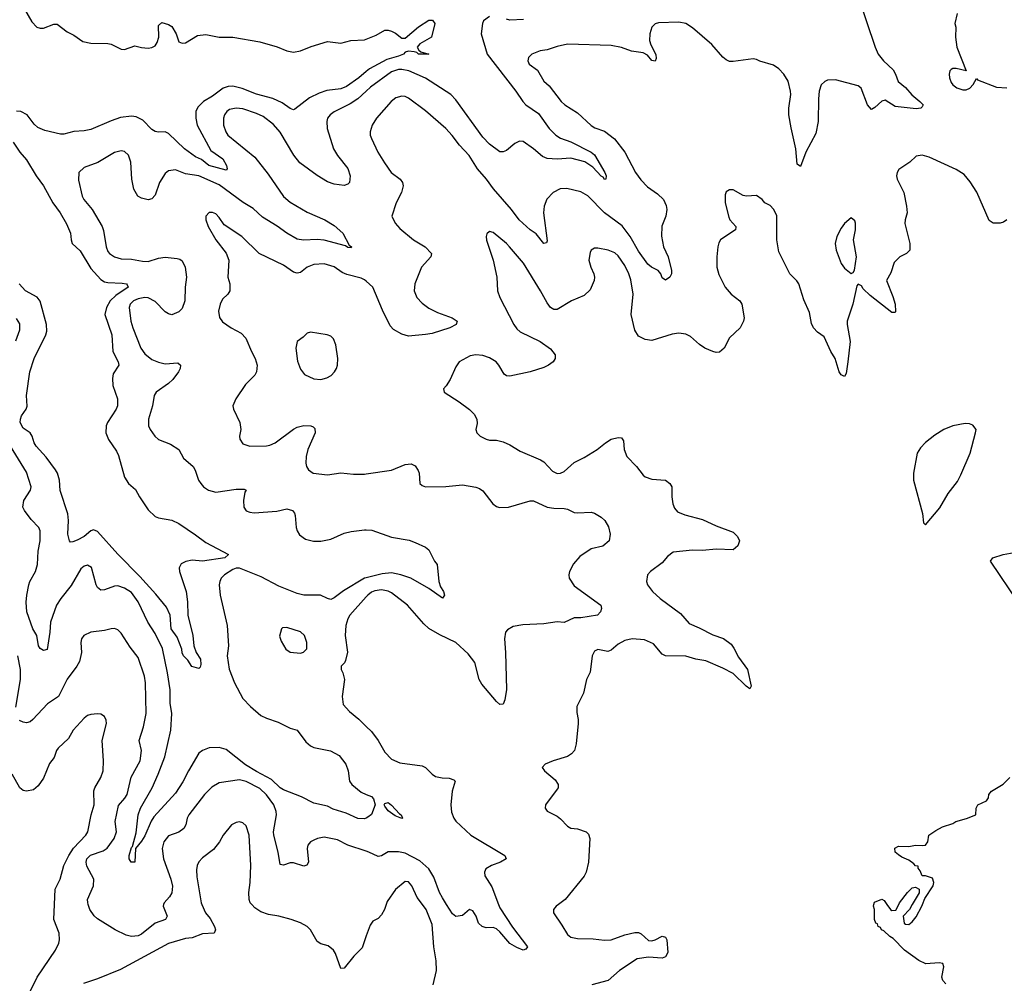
# Model space of a CAD drawing. Header units: inches. Extents: x 1552611 to 1694776, y 811966 to 917215.
# Tile 435 of 549: x 1647949 to 1653775, y 879533 to 885233. Entities that reach past the tile are written whole.
import ezdxf

# ---------------------------------------------------------------- set-up
doc = ezdxf.new("R2010")
doc.units = ezdxf.units.IN
doc.header["$MEASUREMENT"] = 0
for name, color, linetype in [('B6847', 7, 'Continuous'), ('B6848', 7, 'Continuous'), ('B6857', 7, 'Continuous'), ('B6858', 7, 'Continuous')]:
    doc.layers.add(name, color=color, linetype=linetype)

msp = doc.modelspace()

# ---------------------------------------------------------------- linework, layer by layer
at = {"layer": 'B6847', "color": 5}
for points, elevation in [([(1648002.2, 879470), (1648052.9, 879570), (1648160.3, 879730), (1648181.4, 879770), (1648185.3, 879790), (1648182.2, 879830), (1648151.6, 879911.6), (1648154.8, 880000)], 980), ([(1649026.7, 880000), (1649049.1, 879950), (1649076.9, 879916.9), (1649102.6, 879870), (1649108.2, 879850), (1649098.8, 879830), (1649030, 879825.4), (1648970, 879801.8), (1648930, 879798.4), (1648830, 879768.7), (1648545.8, 879614.2), (1648410, 879559.1), (1648327.3, 879532.7)], 980), ([(1648800.6, 880000), (1648797.1, 879990), (1648821.8, 879930), (1648812.6, 879910), (1648750, 879888.8), (1648670, 879823.1), (1648650, 879814.8), (1648611.1, 879811.1), (1648578.3, 879818.3), (1648514, 879850), (1648410, 879915.1), (1648390, 879932.3), (1648363.6, 879970), (1648354.6, 880000)], 960), ([(1650000, 879813.3), (1649976.3, 879743.7), (1649925.7, 879694.3), (1649870, 879623.7), (1649850, 879621.2), (1649818, 879710), (1649805.4, 879730), (1649774.3, 879754.3), (1649730, 879766.9), (1649710, 879781.6), (1649670, 879849.4), (1649649.7, 879869.7), (1649610, 879891.6), (1649555.3, 879910), (1649482, 879930), (1649420.8, 879940.8), (1649375.7, 879955.7), (1649339.5, 879979.5), (1649322.1, 880000)], 980)]:
    msp.add_lwpolyline(points, dxfattribs=dict(at, elevation=elevation))
at = {"layer": 'B6848', "color": 5}
for points, elevation in [([(1647970, 885308.7), (1648020.4, 885220.4), (1648050, 885188.9), (1648070, 885182.3), (1648090, 885182.3), (1648150, 885206), (1648170, 885206), (1648230, 885160.5), (1648270, 885141), (1648323.2, 885103.2), (1648370, 885094), (1648470, 885093), (1648490, 885088), (1648550, 885059.1), (1648570, 885057.3), (1648630, 885078.4), (1648670, 885068), (1648710, 885064.9), (1648731.8, 885068.2), (1648750, 885078.8), (1648762, 885098), (1648771.5, 885130), (1648770, 885198), (1648790, 885217.3), (1648830, 885204.4), (1648850, 885192.4), (1648875.3, 885150), (1648890, 885102.8), (1648910, 885093.4), (1648930, 885097.1), (1649001.4, 885138.6), (1649050, 885145.7), (1649130, 885130.3), (1649210, 885130.2), (1649370, 885102), (1649473, 885073), (1649530, 885048.4), (1649570, 885041.6), (1649610, 885048.4), (1649673.7, 885073.7), (1649770, 885103.8), (1649850, 885094), (1649908, 885110), (1649990, 885114.6), (1650000, 885118.5)], 920), ([(1650000, 884926.2), (1649956.6, 884890), (1649881.9, 884838.1), (1649850, 884824.8), (1649765.8, 884814.2), (1649721.3, 884798.7), (1649663, 884770), (1649577, 884703), (1649570, 884700.7), (1649550, 884708.2), (1649501.3, 884741.3), (1649446.7, 884766.7), (1649350, 884793.4), (1649266, 884826), (1649210, 884839.9), (1649181.9, 884838.1), (1649152.7, 884827.3), (1649090, 884781.2), (1649036.9, 884750), (1649003.5, 884716.5), (1648992.1, 884690), (1648991.6, 884650), (1649000.1, 884610), (1649080.3, 884460.3), (1649151, 884410), (1649172.1, 884370), (1649176, 884350), (1649170, 884343), (1649067.8, 884370), (1649025.7, 884405.7), (1648990, 884422.1), (1648923.7, 884470), (1648830, 884560.4), (1648810, 884569.7), (1648770, 884568.2), (1648750, 884572.6), (1648730, 884584.4), (1648678.1, 884638.1), (1648638.3, 884658.3), (1648610, 884661.5), (1648546.2, 884653.8), (1648490, 884635.5), (1648370, 884583.2), (1648330, 884575.2), (1648270, 884571.6), (1648210, 884556.5), (1648190, 884556.5), (1648097.5, 884577.5), (1648056.1, 884596.1), (1648035.2, 884615.2), (1647992.2, 884670), (1647956, 884690), (1647930, 884691.5)], 920), ([(1650000, 884810.7), (1649950, 884764.5), (1649904, 884736), (1649810, 884688.2), (1649786.2, 884670), (1649771.2, 884650), (1649765.6, 884630), (1649768.6, 884590), (1649806.8, 884470), (1649830.2, 884430), (1649890, 884352), (1649905.3, 884310), (1649900.3, 884270), (1649890, 884259.7), (1649870, 884252), (1649810, 884259.5), (1649770, 884274.5), (1649710, 884310.6), (1649607.1, 884387.1), (1649571.3, 884431.3), (1649490, 884567.4), (1649450, 884612.7), (1649390, 884659.8), (1649350, 884679), (1649270, 884706.4), (1649230, 884710.7), (1649190, 884702.4), (1649174.3, 884690), (1649160.2, 884670), (1649154.2, 884650), (1649155.1, 884610), (1649168.3, 884570), (1649180.6, 884550), (1649340.6, 884420.6), (1649418.7, 884318.7), (1649510, 884188.1), (1649550, 884154), (1649650, 884094.3), (1649754, 884050), (1649810, 884016.1), (1649860.3, 883970), (1649899.1, 883899.1), (1649912.4, 883890), (1649910, 883884), (1649890, 883884.7), (1649876.3, 883896.3), (1649749.9, 883929.9), (1649710, 883933.9), (1649628.4, 883928.4), (1649590, 883935.3), (1649530, 883969.8), (1649472.7, 884012.7), (1649385.9, 884065.9), (1649330, 884115.3), (1649272.2, 884152.2), (1649130, 884256.4), (1649010, 884308.7), (1648930, 884321.8), (1648870, 884344.7), (1648830, 884338.3), (1648810, 884323.5), (1648776.5, 884270), (1648750, 884194.5), (1648730, 884173.3), (1648710, 884168.3), (1648670, 884176.9), (1648648.5, 884190), (1648624.4, 884230), (1648613.2, 884290), (1648607.1, 884390), (1648591.9, 884431.9), (1648570, 884453.6), (1648550, 884458), (1648510, 884447.1), (1648411.6, 884388.4), (1648330, 884359.7), (1648298.9, 884330), (1648296.3, 884283.7), (1648318.2, 884190), (1648328.9, 884168.9), (1648378.2, 884110), (1648437.8, 884010), (1648445.6, 883985.6), (1648460.2, 883890), (1648470, 883862.4), (1648479.5, 883850), (1648510, 883831.3), (1648550, 883818.6), (1648610, 883816.5), (1648675.8, 883804.2), (1648710, 883803.6), (1648770, 883823.1), (1648810, 883827.9), (1648880.4, 883820.4), (1648896.4, 883816.4), (1648910, 883806.7), (1648929.1, 883770), (1648935.8, 883710), (1648927.6, 883650), (1648925.4, 883570), (1648910, 883525.6), (1648890, 883504.7), (1648850, 883486.9), (1648830, 883492.4), (1648810, 883506), (1648750, 883567.1), (1648710, 883587.1), (1648690.3, 883590.3), (1648650, 883582), (1648622.9, 883570), (1648603.5, 883550), (1648597.6, 883530), (1648607.4, 883450), (1648618.3, 883410), (1648666, 883290), (1648690, 883256.2), (1648730, 883223.7), (1648770, 883206.4), (1648810, 883197.8), (1648883.9, 883203.9), (1648900.2, 883190), (1648897.7, 883170), (1648887.8, 883150), (1648855.6, 883104.4), (1648830, 883080.2), (1648755.6, 883030), (1648745.2, 883010), (1648734.2, 882950), (1648711.5, 882870), (1648710.3, 882850), (1648711.7, 882830), (1648720.3, 882810), (1648748.4, 882770), (1648770.7, 882750), (1648841.6, 882721.6), (1648890, 882690.5), (1648919.2, 882639.2), (1648975.8, 882590), (1648988.1, 882568.1), (1649007.6, 882510), (1649020.3, 882490), (1649037.6, 882470), (1649066.4, 882450), (1649110, 882438.2), (1649230, 882456.9), (1649276.7, 882456.7), (1649290, 882451), (1649281.3, 882438.7), (1649272.9, 882390), (1649276, 882350), (1649290, 882328.8), (1649310, 882319.6), (1649336.5, 882316.5), (1649470, 882326), (1649530, 882339.6), (1649564, 882330), (1649575.1, 882315.1), (1649579.6, 882299.6), (1649584.6, 882230), (1649590.3, 882210), (1649605.5, 882185.5), (1649639.8, 882159.8), (1649687.7, 882147.7), (1649730, 882147.7), (1649790, 882161.4), (1649870, 882195.4), (1649910, 882205.8), (1649990, 882216), (1650000, 882215.3)], 940), ([(1647910, 884507.7), (1647950.4, 884450), (1647990, 884404.4), (1648046, 884310), (1648090.5, 884249.5), (1648145.6, 884150), (1648187.6, 884090), (1648225.3, 884025.3), (1648250.2, 883970), (1648252.9, 883930), (1648259.7, 883910), (1648306.5, 883866.5), (1648370, 883760.7), (1648430, 883695.7), (1648450, 883683.4), (1648470, 883678.3), (1648554.8, 883674.8), (1648580.7, 883670), (1648585.3, 883665.3), (1648590.3, 883650), (1648517.5, 883602.5), (1648485, 883570), (1648463, 883530), (1648453.5, 883490), (1648494.8, 883370), (1648500.9, 883270), (1648531.8, 883210), (1648535.3, 883190), (1648502.6, 883137.4), (1648498.3, 883110), (1648500.3, 883070), (1648528, 882990), (1648528, 882950), (1648520.2, 882930), (1648467.8, 882850), (1648460.5, 882830), (1648459.4, 882790), (1648474.2, 882750), (1648521.2, 882681.2), (1648534.4, 882654.4), (1648570, 882527.3), (1648593.4, 882490), (1648634.7, 882454.7), (1648658, 882410), (1648710, 882334.9), (1648750, 882294.9), (1648770, 882286), (1648850, 882272.4), (1648890, 882253), (1648990, 882186.7), (1649050, 882140.4), (1649184.7, 882070), (1649162, 882050), (1649030, 882031.1), (1648970, 882035.3), (1648932.1, 882027.9), (1648905.1, 882014.9), (1648893.4, 881990), (1648894.6, 881970), (1648933.1, 881850), (1648941.3, 881790), (1648944.4, 881710), (1648974, 881590), (1648979.5, 881530), (1648994, 881490), (1649018, 881450), (1649021.7, 881418.3), (1649017.3, 881402.7), (1649010, 881396.2), (1648967.9, 881407.9), (1648943.9, 881443.9), (1648918.4, 881470), (1648910, 881489), (1648908.2, 881510), (1648880.6, 881580.6), (1648846.2, 881630), (1648839.4, 881710), (1648817.8, 881757.8), (1648755.3, 881835.3), (1648660.6, 881940.6), (1648530, 882071.8), (1648410, 882206), (1648385.2, 882214.8), (1648370, 882209.1), (1648330, 882175.9), (1648290, 882154.2), (1648264.4, 882144.4), (1648250, 882143.6), (1648242.9, 882150), (1648234.7, 882190), (1648238.2, 882270), (1648233.6, 882310), (1648187.5, 882447.5), (1648184.5, 882510), (1648171.8, 882550), (1648161.8, 882570), (1648106, 882646), (1648046.2, 882710), (1648033.8, 882730), (1648022.9, 882770), (1648010.9, 882790), (1647970, 882817), (1647952.5, 882850), (1647952.8, 882870), (1647959.4, 882890), (1647987.1, 882930), (1647992.7, 882947.3), (1647989.3, 883010), (1648009.9, 883150), (1648035.5, 883230), (1648104.6, 883370), (1648109.9, 883390), (1648107.1, 883430), (1648070, 883568.2), (1648052.1, 883592.1), (1647983.1, 883630), (1647945.3, 883670)], 920), ([(1650000, 883685.5), (1649990, 883694.7), (1649970, 883704.1), (1649885, 883725), (1649857.9, 883737.9), (1649810, 883770.8), (1649750, 883788.4), (1649690, 883785.7), (1649650, 883768.5), (1649610, 883738.5), (1649590, 883734.2), (1649570, 883739.8), (1649510, 883780.5), (1649365.1, 883850), (1649264.2, 883950), (1649159.8, 884019.8), (1649130, 884063.7), (1649110, 884084.5), (1649090, 884093.6), (1649070, 884092), (1649050.7, 884070), (1649050.7, 884049.3), (1649063.8, 884010), (1649110.4, 883930), (1649171.5, 883851.5), (1649185.7, 883810), (1649180.5, 883710), (1649192.4, 883670), (1649192.4, 883630), (1649180.5, 883610), (1649150, 883579.6), (1649135.3, 883550), (1649125.5, 883510), (1649131.8, 883471.8), (1649150, 883445.5), (1649200.5, 883410), (1649258.7, 883378.7), (1649287.4, 883350), (1649320.9, 883270), (1649343.2, 883230), (1649354.2, 883190), (1649350.2, 883150), (1649339.6, 883130), (1649284.2, 883075.8), (1649228.2, 882990), (1649210.7, 882950), (1649213.4, 882930), (1649252, 882850), (1649257.6, 882810), (1649250.4, 882770), (1649252.5, 882752.5), (1649270, 882724), (1649310.4, 882710.4), (1649410, 882711.7), (1649430, 882715.6), (1649461.6, 882730), (1649568.4, 882811.6), (1649590, 882823.2), (1649630, 882832.3), (1649671.3, 882831.3), (1649685.7, 882825.7), (1649695.6, 882815.6), (1649698, 882790), (1649654.3, 882690), (1649644, 882650), (1649642, 882610), (1649646.4, 882590), (1649658, 882570), (1649686, 882550), (1649770, 882540.9), (1649850, 882552.9), (1649925, 882544.9), (1649990, 882544.5), (1650000, 882545.9)], 960), ([(1647926.4, 883333.6), (1647950, 883398), (1647950, 883433.2), (1647930, 883465.6)], 940), ([(1650000, 880511.1), (1649990, 880506.8), (1649950, 880508.4), (1649880.2, 880540.2), (1649804.4, 880564.4), (1649770, 880580.4), (1649690, 880598), (1649616.2, 880636.2), (1649510, 880676.8), (1649490, 880689.3), (1649439.6, 880739.6), (1649350, 880786.4), (1649285.8, 880825.8), (1649170, 880916.8), (1649130, 880928.6), (1649070, 880925.6), (1649030, 880911.4), (1649010, 880894.2), (1648947.2, 880790), (1648914.4, 880725.6), (1648870, 880658.7), (1648742.6, 880517.4), (1648727.1, 880492.9), (1648690, 880406.2), (1648670, 880373.5), (1648633.4, 880330), (1648630, 880249.2), (1648609, 880249), (1648597.7, 880270), (1648597.2, 880290), (1648610, 880336.3), (1648616.9, 880343.1), (1648637.3, 880422.7), (1648650.6, 880530), (1648663.9, 880570), (1648733.6, 880690), (1648768.3, 880770), (1648807, 880873), (1648843.9, 881030), (1648849.9, 881130), (1648840.2, 881190), (1648839.2, 881270), (1648824.1, 881370), (1648793.7, 881513.7), (1648750, 881601.7), (1648708.2, 881670), (1648650.6, 881790), (1648610, 881845.6), (1648570, 881869.8), (1648530, 881884.2), (1648510, 881882.7), (1648450, 881860.5), (1648430, 881859.7), (1648410, 881874), (1648401.5, 881890), (1648372.9, 881992.9), (1648350, 882007.6), (1648330, 882001.1), (1648310, 881985.1), (1648253.3, 881886.7), (1648193, 881810), (1648167.4, 881770), (1648130.8, 881670), (1648127.5, 881610), (1648111.7, 881508.3), (1648090, 881501.4), (1648070, 881514), (1648059.5, 881530), (1648050.7, 881590), (1648027.3, 881630), (1647991.4, 881730), (1647987.6, 881787.6), (1647990.5, 881830), (1648002.8, 881890), (1648009.5, 881910.5), (1648043, 881970), (1648055.3, 882010), (1648058.6, 882090), (1648069.9, 882150), (1648070.7, 882210), (1648061.7, 882230), (1648016.6, 882276.6), (1647977.4, 882330), (1647968.4, 882350), (1647974.1, 882390), (1648012, 882450), (1648016.4, 882470), (1647990, 882557), (1647893.6, 882710)], 940), ([(1650000, 881931.9), (1649990, 881929.5), (1649864.4, 881855.6), (1649810, 881813.5), (1649790, 881803.5), (1649770, 881808.7), (1649729.8, 881829.8), (1649630.8, 881829.2), (1649590, 881838.2), (1649481.6, 881881.6), (1649377.3, 881937.3), (1649250, 881988.8), (1649230, 881988.2), (1649210, 881980.5), (1649160.6, 881950), (1649141.8, 881930), (1649132.7, 881910), (1649129.4, 881890), (1649135.5, 881830), (1649177.1, 881650), (1649185.4, 881530), (1649175.8, 881470), (1649189.1, 881390.9), (1649219.7, 881310), (1649270, 881218.7), (1649314, 881170), (1649376.7, 881116.7), (1649410, 881100.8), (1649478.8, 881078.8), (1649550, 881042), (1649590, 881030.8), (1649641.8, 880961.8), (1649670, 880938.4), (1649690, 880928.8), (1649789.1, 880909.1), (1649840.3, 880880.3), (1649878.7, 880830), (1649893.4, 880790), (1649900.3, 880730), (1649913.7, 880710), (1649970, 880663.6), (1650000, 880650.9)], 940), ([(1650000, 881819.4), (1649903.2, 881710), (1649891.3, 881690), (1649879.1, 881650), (1649875.6, 881590), (1649888, 881492), (1649877.3, 881442.7), (1649871, 881429), (1649852, 881410), (1649852, 881390), (1649862, 881370), (1649871.3, 881330), (1649856.4, 881230), (1649863.4, 881183.4), (1649900.2, 881140.2), (1649955.1, 881095.1), (1650000, 881052)], 960), ([(1648354.6, 880000), (1648351.2, 880011.2), (1648351.1, 880030), (1648385, 880110), (1648387.6, 880150), (1648345.6, 880225.6), (1648341.9, 880250), (1648347.1, 880270), (1648368.3, 880291.6), (1648442.7, 880317.3), (1648466.8, 880333.2), (1648507.8, 880390), (1648521.3, 880430), (1648514.7, 880490), (1648533.9, 880586.1), (1648571.5, 880628.5), (1648584.1, 880650), (1648607.7, 880752.3), (1648661.8, 880850), (1648670.7, 880910), (1648655.8, 880970), (1648682.3, 881050), (1648697.5, 881130), (1648693.8, 881310), (1648687.2, 881350), (1648650, 881460.7), (1648602.2, 881522.2), (1648550, 881604.2), (1648530, 881623.5), (1648510, 881631.1), (1648490, 881629.7), (1648450, 881620.4), (1648369, 881611), (1648329, 881591), (1648314.4, 881570), (1648310.3, 881550), (1648313.8, 881490), (1648302.2, 881437.8), (1648287.6, 881410), (1648230, 881332), (1648177.8, 881230), (1648113.5, 881186.5), (1648026.9, 881093.1), (1648010, 881080.7), (1647990, 881074), (1647970, 881077.4), (1647948.6, 881088.6)], 960), ([(1647926.5, 881166.5), (1647953, 881330), (1647952.8, 881390), (1647937.1, 881470)], 960), ([(1648154.8, 880000), (1648158, 880090), (1648188.2, 880150), (1648210.5, 880230), (1648238.8, 880290), (1648267.1, 880332.9), (1648340.7, 880410), (1648352.2, 880430), (1648372.1, 880530), (1648389, 880590), (1648388.2, 880671.8), (1648393.3, 880690), (1648428.9, 880751.1), (1648442.7, 880790), (1648444.5, 880850), (1648437.4, 880970), (1648463.6, 881070), (1648460.7, 881090), (1648450, 881112.3), (1648430, 881124.5), (1648410, 881127.3), (1648370, 881124.2), (1648350, 881116.9), (1648330, 881100.7), (1648265.5, 881030), (1648238.3, 880981.7), (1648176.7, 880923.3), (1648167.3, 880910), (1648152.4, 880870), (1648126, 880834), (1648090, 880747.6), (1648058.4, 880701.6), (1648030, 880676.9), (1647990, 880669.7), (1647970, 880673.6), (1647950, 880689.6), (1647905.3, 880770)], 980), ([(1650000, 880314.8), (1649890, 880349.8), (1649830, 880381.5), (1649750, 880397.5), (1649710.6, 880390), (1649690, 880380.7), (1649670.1, 880369.9), (1649654.7, 880350), (1649650.2, 880329.8), (1649658.3, 880250), (1649647.6, 880232.4), (1649630, 880226), (1649570, 880246.8), (1649550, 880246.8), (1649510, 880233), (1649490, 880236), (1649477.8, 880310), (1649452, 880410), (1649451.3, 880430), (1649467.7, 880530), (1649466.4, 880550), (1649453.2, 880590), (1649410, 880648.7), (1649370, 880685), (1649290, 880726.2), (1649250, 880736.4), (1649130, 880719.1), (1649086.8, 880693.2), (1649041.7, 880650), (1648950.3, 880530), (1648940.3, 880510), (1648931.6, 880470), (1648919.5, 880450), (1648890, 880428.3), (1648830, 880405.6), (1648801.7, 880370), (1648792.9, 880330), (1648800.8, 880270), (1648844, 880150), (1648852.8, 880107.2), (1648850, 880069.2), (1648835.9, 880044.1), (1648804, 880010), (1648800.6, 880000)], 960), ([(1649322.1, 880000), (1649313.6, 880010), (1649307.3, 880030), (1649305.6, 880070), (1649313.5, 880130), (1649317.7, 880230), (1649307.3, 880410), (1649290, 880464), (1649270, 880482.7), (1649250, 880489.2), (1649230, 880485.2), (1649202.8, 880470), (1649154, 880410), (1649130.6, 880370), (1649095.3, 880324.7), (1649030, 880274.7), (1649008.6, 880251.4), (1648999.6, 880230), (1648995.8, 880204.2), (1648997.6, 880162.4), (1649022.2, 880010), (1649026.7, 880000)], 980)]:
    msp.add_lwpolyline(points, dxfattribs=dict(at, elevation=elevation))
for points, elevation in [([(1649670, 883385.2), (1649650, 883379), (1649625.5, 883354.5), (1649590.5, 883329.5), (1649583, 883290), (1649592.8, 883212.8), (1649610, 883166), (1649634.6, 883134.6), (1649688.6, 883108.6), (1649730, 883104.4), (1649765.6, 883114.4), (1649791.6, 883128.4), (1649812.7, 883150), (1649822.7, 883170), (1649829.3, 883190), (1649832.3, 883230), (1649819.3, 883310), (1649806.3, 883346.3), (1649790, 883361.2), (1649769.4, 883369.4)], 980), ([(1649530, 881637.2), (1649504, 881636), (1649498, 881630), (1649486.4, 881586.4), (1649496.9, 881556.9), (1649524.7, 881510), (1649550, 881492), (1649610, 881486), (1649628.9, 881491.1), (1649648.4, 881511.6), (1649649, 881550), (1649634, 881590), (1649610, 881613.2)], 960)]:
    msp.add_lwpolyline(points, close=True, dxfattribs=dict(at, elevation=elevation))
at = {"layer": 'B6857', "color": 5}
for points, elevation in [([(1650117.7, 880000), (1650106.9, 879970), (1650090, 879938.7), (1650070, 879916.9), (1650039.5, 879900.5), (1650022, 879878), (1650000, 879813.3)], 980), ([(1650396.3, 879523.7), (1650415.4, 879610), (1650413.4, 879666.6), (1650399.5, 879750), (1650390, 879882), (1650353.9, 879970), (1650331.7, 880000)], 980), ([(1650782.1, 880000), (1650790, 879978.9), (1650864.5, 879864.5), (1650953, 879750), (1650944.5, 879735.5), (1650929, 879730), (1650890, 879745.1), (1650850, 879768.3), (1650790, 879838.7), (1650770, 879855.8), (1650750, 879864.2), (1650710, 879860.7), (1650685.2, 879870), (1650663.7, 879890), (1650649.3, 879930), (1650630, 879961.2), (1650610, 879969), (1650570, 879934), (1650530, 879929.2), (1650510, 879945.2), (1650474.8, 880000)], 960), ([(1651137.3, 880000), (1651124, 879990), (1651108.2, 879970), (1651108.2, 879950), (1651158, 879878), (1651190, 879822), (1651210, 879806.7), (1651250, 879797.6), (1651342.7, 879797.3), (1651410, 879788.2), (1651450, 879791.5), (1651530, 879819.5), (1651590, 879834.7), (1651610, 879833.4), (1651625.7, 879825.7), (1651670, 879786), (1651690, 879784.3), (1651709.4, 879790), (1651751.4, 879811.4), (1651770, 879806), (1651778, 879790), (1651784.4, 879715.6), (1651770.4, 879690), (1651750, 879683.1), (1651670, 879687.7), (1651602.5, 879677.5), (1651499.1, 879610), (1651430.7, 879550), (1651335.5, 879524.5)], 980), ([(1653430, 879530.6), (1653412.6, 879550), (1653406.4, 879570), (1653416.8, 879630), (1653410.8, 879650.8), (1653390, 879654), (1653311.1, 879648.9), (1653270, 879667.9), (1653185.1, 879730), (1653117.6, 879797.6), (1653097.6, 879810), (1653063.3, 879843.3), (1653049.6, 879850), (1653042.7, 879862.7), (1653029.6, 879870), (1653024.8, 879884.8), (1653015.3, 879890), (1653008, 879910), (1653008, 879970), (1653002, 879990), (1653004.3, 880000)], 980), ([(1653080.5, 880000), (1653102, 879970), (1653110, 879964.7), (1653134, 879966), (1653150.5, 880000)], 980), ([(1653231.1, 880000), (1653214, 879970), (1653176, 879930), (1653182.8, 879890), (1653190, 879882.8), (1653210, 879880.5), (1653230, 879896.3), (1653252.9, 879927.1), (1653287.3, 879990), (1653291.4, 880000)], 980)]:
    msp.add_lwpolyline(points, dxfattribs=dict(at, elevation=elevation))
at = {"layer": 'B6858', "color": 5}
for points, elevation in [([(1652910.4, 885370), (1653010.3, 885070), (1653028.9, 885030), (1653060.4, 884990), (1653116.9, 884936.9), (1653131.7, 884911.7), (1653147.8, 884867.8), (1653191, 884831), (1653227.8, 884787.8), (1653276.3, 884750), (1653294.8, 884730), (1653290, 884718), (1653282, 884710), (1653254, 884706), (1653130, 884719.8), (1653070, 884756.2), (1653050, 884751.8), (1653010, 884712.7), (1652990, 884702), (1652966.6, 884730), (1652928.9, 884828.9), (1652910, 884842), (1652777.1, 884877.1), (1652730, 884875.1), (1652712.8, 884867.2), (1652691.5, 884848.5), (1652680.8, 884810), (1652675.3, 884764.7), (1652673.8, 884630), (1652660.2, 884559.8), (1652601.1, 884450), (1652570, 884364), (1652550, 884378), (1652542.7, 884470), (1652513.9, 884593.9), (1652501.3, 884670), (1652499.7, 884710), (1652512.8, 884790), (1652511.1, 884810), (1652495.8, 884870), (1652471.7, 884911.7), (1652442.1, 884942.1), (1652410, 884963.9), (1652328, 884988), (1652310, 884998), (1652290, 885000.9), (1652170, 884986), (1652150, 884986.6), (1652130, 884996), (1652110, 885012.3), (1652045.7, 885085.7), (1651930, 885185.4), (1651890, 885209.7), (1651850, 885218.7), (1651730, 885214.5), (1651710, 885208), (1651690.2, 885189.8), (1651677.2, 885150), (1651675.5, 885110), (1651683.5, 885083.5), (1651712.4, 885027.6), (1651716.1, 885003.9), (1651710, 884987), (1651690, 884992.3), (1651664.1, 885024.1), (1651638, 885038), (1651570, 885046.6), (1651509.2, 885069.2), (1651450, 885081), (1651190, 885087.7), (1651130, 885074.8), (1651070, 885055.1), (1651028.3, 885048.3), (1650979.3, 885030), (1650960.3, 885010), (1650956.5, 884990), (1650964.4, 884970), (1651013.9, 884933.9), (1651050, 884870.4), (1651081.8, 884841.8), (1651153.1, 884750), (1651175.8, 884730), (1651250, 884681.7), (1651330, 884608), (1651353.1, 884593.1), (1651410, 884574.2), (1651468.7, 884528.7), (1651530, 884450.4), (1651592.8, 884330), (1651625, 884285), (1651664.1, 884244.1), (1651723.6, 884203.6), (1651758.3, 884170), (1651774.4, 884134.4), (1651778.5, 884110), (1651771.8, 884070), (1651749, 884011), (1651747.1, 883952.9), (1651759.7, 883890), (1651786.5, 883830), (1651806.5, 883750), (1651806.3, 883730), (1651796.9, 883710), (1651770, 883691.6), (1651750, 883706), (1651743.1, 883730), (1651727.8, 883750), (1651687.6, 883770), (1651666.6, 883786.6), (1651610, 883864), (1651561, 883950), (1651513.3, 884013.3), (1651410, 884091.6), (1651310, 884191.6), (1651270, 884215.7), (1651186.4, 884233.6), (1651147.1, 884232.9), (1651106, 884210), (1651069.2, 884170.8), (1651051.6, 884130), (1651049, 884091), (1651070, 883926), (1651066.4, 883913.6), (1651050, 883909.5), (1651005.8, 883965.8), (1650970, 883990.9), (1650904.2, 884050), (1650858.6, 884110), (1650752.1, 884232.1), (1650711.9, 884290), (1650658.7, 884350), (1650608.9, 884428.9), (1650550.9, 884490), (1650508.6, 884548.6), (1650470, 884589.7), (1650350, 884693.7), (1650250, 884769.7), (1650230, 884778.5), (1650210, 884780.9), (1650174.9, 884770), (1650147.6, 884750), (1650060.3, 884650), (1650034.9, 884610), (1650023.1, 884570), (1650023.7, 884550), (1650030.4, 884530), (1650068.7, 884450), (1650106.8, 884386.8), (1650146.7, 884330), (1650200.4, 884290), (1650214.6, 884270), (1650217.8, 884250), (1650208.9, 884210), (1650177, 884150), (1650150.6, 884070), (1650170.5, 884030), (1650198.6, 883998.6), (1650279.1, 883930), (1650349.2, 883889.2), (1650384.9, 883850), (1650382.6, 883830), (1650326.9, 883770), (1650286.5, 883670), (1650283.2, 883630), (1650299.6, 883590), (1650330, 883556.9), (1650370, 883527.4), (1650421.8, 883501.8), (1650507.3, 883470), (1650538, 883450), (1650532.7, 883430), (1650494.9, 883410), (1650390, 883377.2), (1650351.1, 883371.1), (1650250, 883360.9), (1650210, 883372.3), (1650161, 883401), (1650142.2, 883422.2), (1650095.3, 883515.3), (1650038.7, 883650), (1650000, 883685.5)], 960), ([(1650730, 885252.4), (1650694.4, 885225.6), (1650687.4, 885210), (1650680.3, 885150), (1650715.4, 885030), (1650885, 884810), (1650926.3, 884750), (1650944.8, 884730), (1651018.2, 884678.2), (1651081.8, 884590), (1651122.3, 884550), (1651150, 884532.8), (1651210, 884510.9), (1651330, 884450.1), (1651350, 884433.5), (1651411.6, 884330), (1651418.5, 884310), (1651418, 884290), (1651410, 884288.7), (1651402, 884302), (1651390, 884307.8), (1651340.4, 884360.4), (1651293.2, 884393.2), (1651210, 884413.9), (1651130, 884407.1), (1651070, 884412.5), (1651043.6, 884423.6), (1650990, 884468.6), (1650928, 884512), (1650906.2, 884513.8), (1650879.9, 884500.1), (1650830, 884458.4), (1650810, 884451.8), (1650790, 884452), (1650730, 884497.6), (1650690, 884538.3), (1650530, 884758.5), (1650501, 884790), (1650350, 884888), (1650251.3, 884930), (1650210, 884938.5), (1650190, 884938.2), (1650150, 884923.7), (1650025.6, 884834.4), (1650000, 884810.7)], 940), ([(1650000, 885118.5), (1650058.3, 885141.7), (1650110, 885170.3), (1650130, 885172), (1650150, 885165.5), (1650173.7, 885153.7), (1650210, 885124.7), (1650230, 885124.7), (1650309.7, 885190.3), (1650369.2, 885230), (1650391.3, 885230), (1650404.9, 885210), (1650386.8, 885130), (1650316, 885090), (1650301, 885070), (1650310, 885052), (1650322, 885042), (1650371, 885029), (1650308, 885030), (1650299, 885039), (1650283.7, 885043.7), (1650250, 885047.1), (1650230, 885041.3), (1650220.3, 885030), (1650190, 885017.6), (1650122.1, 884997.9), (1650018.4, 884941.6), (1650000, 884926.2)], 920), ([(1650930, 885233.5), (1650850, 885230.8), (1650830, 885235.3)], 940), ([(1653496.3, 885270), (1653482.8, 885210), (1653487.9, 885187.9), (1653487.2, 885130), (1653494.3, 885070), (1653550.7, 884930), (1653490, 884943.5), (1653470, 884944.2), (1653461.8, 884938.2), (1653452.7, 884930), (1653449.1, 884910), (1653450.4, 884890), (1653461.1, 884861.1), (1653470, 884848.4), (1653494, 884830), (1653530, 884818), (1653550, 884818.9), (1653571.6, 884828.4), (1653592, 884850), (1653610, 884884.7), (1653617.3, 884877.3), (1653730, 884833), (1653790.7, 884830.7)], 980), ([(1653790.2, 884049.8), (1653770, 884035.1), (1653750, 884029.3), (1653710, 884029.4), (1653685.7, 884045.7), (1653612.1, 884212.1), (1653574.3, 884274.3), (1653537.1, 884317.1), (1653490, 884346.3), (1653330, 884420.4), (1653288.5, 884431.5), (1653253.2, 884426.8), (1653216, 884390), (1653152.3, 884347.7), (1653140.5, 884330), (1653137.1, 884310), (1653141.6, 884290), (1653180.4, 884210), (1653197.6, 884130), (1653200.4, 884090), (1653188.7, 884050), (1653187.1, 884027.1), (1653216.4, 883910), (1653217.1, 883890), (1653215.5, 883870), (1653197.3, 883850), (1653157.3, 883830), (1653123.4, 883796.6), (1653103.8, 883736.2), (1653079.1, 883690), (1653115.8, 883595.8), (1653128.7, 883550), (1653132.4, 883507.6), (1653130, 883502), (1653110, 883500.9), (1652981.4, 883601.4), (1652941.2, 883641.2), (1652930, 883659), (1652910, 883668), (1652902, 883658), (1652878.4, 883550), (1652846, 883450), (1652845, 883430), (1652863.2, 883330), (1652850, 883208.7), (1652838.7, 883141.3), (1652830, 883122.7), (1652810, 883132.7), (1652798.4, 883150), (1652773.6, 883230), (1652749.6, 883270), (1652710, 883357.2), (1652670, 883385.2), (1652647.3, 883410), (1652635.3, 883435.3), (1652622, 883502), (1652590, 883575.1), (1652559.3, 883670), (1652547.7, 883687.7), (1652506, 883730), (1652440.5, 883860.5), (1652429.8, 883930), (1652430, 884074), (1652410, 884113.2), (1652390, 884134), (1652358, 884150), (1652342, 884170), (1652310, 884193.2), (1652250, 884188.7), (1652230, 884194), (1652170, 884226), (1652150, 884226), (1652139.1, 884220.9), (1652130, 884214), (1652123.1, 884196.9), (1652124.4, 884150), (1652144.7, 884064.7), (1652150.7, 884050), (1652186.8, 884010), (1652186.4, 884006.4), (1652184, 883990), (1652110, 883941.6), (1652095.5, 883930), (1652086.1, 883913.9), (1652079.5, 883890), (1652073.7, 883830), (1652074.3, 883770), (1652086.4, 883726.4), (1652123.1, 883650), (1652159.3, 883610), (1652211.1, 883571.1), (1652223.1, 883550), (1652235.5, 883470), (1652233, 883450), (1652212.7, 883410), (1652149.3, 883350.7), (1652117.6, 883290), (1652090, 883266.6), (1652070, 883264.4), (1652050.4, 883269.7), (1652002.7, 883290), (1651971, 883311), (1651918.6, 883358.6), (1651890, 883373.3), (1651850, 883378), (1651810, 883373.7), (1651690, 883334.7), (1651650, 883341.1), (1651610, 883362), (1651590, 883397.2), (1651567.9, 883490), (1651579.5, 883610), (1651566.1, 883693.9), (1651554.1, 883730), (1651530, 883779.1), (1651490, 883837.2), (1651470, 883853.7), (1651430.6, 883869.4), (1651370, 883882), (1651350, 883882), (1651330.9, 883869.1), (1651324, 883856), (1651317.3, 883810), (1651328.2, 883770), (1651347, 883730), (1651350.3, 883710), (1651348.9, 883690), (1651324.2, 883635.8), (1651290, 883602.6), (1651214, 883570), (1651130, 883519.6), (1651110, 883518.7), (1651090, 883531.6), (1651070, 883558.7), (1651030.9, 883630), (1650930, 883792.8), (1650848, 883890), (1650829.6, 883910), (1650750, 883974), (1650730, 883979.3), (1650713.4, 883966.6), (1650708.5, 883951.5), (1650710.6, 883929.4), (1650750, 883811), (1650771.7, 883710), (1650775.8, 883630), (1650790.3, 883590), (1650873.1, 883430), (1650890, 883404.9), (1650910, 883387.4), (1651028.9, 883328.9), (1651090, 883285.5), (1651117.1, 883250), (1651118, 883230), (1651104.9, 883210), (1651078, 883190), (1651050, 883176.4), (1650970, 883149.8), (1650850, 883124.7), (1650830, 883127.3), (1650816.6, 883136.6), (1650785.1, 883190), (1650767.6, 883210), (1650730, 883233.5), (1650690, 883246.9), (1650648.9, 883251.1), (1650614.4, 883245.6), (1650550, 883209.5), (1650530, 883179.3), (1650495.4, 883104.6), (1650472.5, 883067.5), (1650456, 883050), (1650461, 883030), (1650550, 882973), (1650610, 882928.2), (1650639.3, 882899.3), (1650654.4, 882870), (1650655.8, 882844.2), (1650648, 882810), (1650653.4, 882790), (1650674, 882770), (1650710, 882752), (1650730, 882746.3), (1650770, 882746), (1650810, 882736), (1650850, 882718), (1650910, 882680.3), (1651030, 882630.4), (1651050, 882617.1), (1651102, 882562), (1651130, 882548.8), (1651150, 882550.3), (1651170, 882561.1), (1651230, 882613.4), (1651290, 882643.6), (1651366.3, 882690), (1651415.1, 882730), (1651450, 882751.5), (1651490, 882762), (1651510, 882760.5), (1651522.3, 882742.3), (1651526.5, 882690), (1651541.1, 882650), (1651599.1, 882590), (1651638.3, 882538.3), (1651650, 882528.5), (1651690, 882514.9), (1651770, 882510.3), (1651797.1, 882490), (1651808.4, 882470), (1651808.9, 882410), (1651814.6, 882370), (1651824.3, 882344.3), (1651842.3, 882322.3), (1651884, 882304), (1651990, 882277.2), (1652070, 882239.3), (1652170, 882201.3), (1652196.9, 882176.9), (1652208, 882150), (1652199.1, 882120.9), (1652170, 882098.2), (1652070, 882101.2), (1651990, 882093.2), (1651930, 882094.9), (1651816.8, 882083.2), (1651782.7, 882057.3), (1651750, 882020.4), (1651681.6, 881970), (1651664.4, 881950), (1651658.4, 881910), (1651663.1, 881890), (1651693.1, 881850), (1651738.9, 881810), (1651859.8, 881719.8), (1651910, 881662), (1651970, 881636.1), (1652050, 881593.8), (1652113.4, 881573.4), (1652159, 881539), (1652175.9, 881515.9), (1652202.7, 881462.7), (1652255.4, 881390), (1652277, 881290), (1652270, 881276), (1652247.6, 881290), (1652170, 881366), (1652110, 881398), (1652010, 881441.1), (1651950, 881450.7), (1651890, 881468.8), (1651770, 881471), (1651750, 881481.1), (1651700.4, 881540.4), (1651645.4, 881565.4), (1651574, 881570), (1651530, 881561.1), (1651490, 881539.3), (1651450, 881503.1), (1651430, 881495.4), (1651370, 881507.6), (1651350, 881498), (1651337, 881470), (1651325.5, 881374.5), (1651304, 881330), (1651284.9, 881250), (1651246, 881170), (1651244.9, 881135.1), (1651253.4, 881093.4), (1651253.4, 881070), (1651242.6, 880950), (1651231.3, 880910), (1651213.4, 880890), (1651190, 880875.6), (1651106, 880850), (1651058, 880830), (1651041, 880810), (1651054.8, 880790), (1651116.7, 880736.7), (1651134.9, 880710), (1651134.9, 880690), (1651130, 880681.2), (1651060.7, 880590), (1651059.1, 880570), (1651070, 880551), (1651130, 880521.6), (1651150, 880506), (1651190, 880462), (1651210, 880450.3), (1651250, 880447), (1651300.7, 880430), (1651315.4, 880415.4), (1651323.7, 880390), (1651314.9, 880250), (1651300.3, 880190), (1651290, 880166.6), (1651177.1, 880030), (1651137.3, 880000)], 980), ([(1650000, 882545.9), (1650150, 882567.9), (1650230, 882602), (1650266.2, 882606.2), (1650290, 882594), (1650307.2, 882567.2), (1650312.4, 882550), (1650316.3, 882490), (1650330, 882478), (1650350, 882470.4), (1650470, 882471.3), (1650570, 882480.9), (1650647.6, 882467.6), (1650670, 882459.3), (1650690, 882445.5), (1650748.9, 882368.9), (1650770, 882352.7), (1650787.8, 882347.7), (1650842, 882350), (1650970, 882387), (1650990, 882387), (1651070, 882350.2), (1651110, 882343.2), (1651170, 882342.8), (1651190, 882338.3), (1651230, 882318.3), (1651250, 882315.3), (1651330, 882320.4), (1651350, 882314.9), (1651390.3, 882290.3), (1651410.7, 882270), (1651432.5, 882232.5), (1651442.4, 882190), (1651436.3, 882150), (1651400.5, 882119.5), (1651330, 882102.9), (1651262.8, 882057.3), (1651225.5, 882014.5), (1651202, 881970), (1651198, 881950), (1651200.5, 881930), (1651230, 881884.9), (1651387, 881770), (1651391.1, 881750), (1651386, 881730), (1651369, 881711), (1651270, 881695.6), (1651230, 881695.1), (1651170, 881667.6), (1651130, 881671.6), (1651050, 881659.7), (1650926.6, 881653.4), (1650870, 881643), (1650834.9, 881625.1), (1650824.4, 881610), (1650817.4, 881570), (1650824.4, 881490), (1650828.8, 881271.2), (1650819.3, 881210), (1650810, 881184), (1650790, 881182.7), (1650770, 881199.5), (1650683.3, 881303.3), (1650668.3, 881330), (1650642.7, 881430), (1650603.1, 881483.1), (1650530, 881549.7), (1650434.2, 881594.3), (1650370, 881631.8), (1650339.9, 881659.9), (1650244.2, 881770), (1650150, 881843.8), (1650130, 881852.5), (1650090, 881859.9), (1650050, 881855.8), (1650030, 881846.8), (1650009.4, 881830), (1650000, 881819.4)], 960), ([(1650000, 882215.3), (1650033.1, 882213.1), (1650150, 882171.4), (1650253.7, 882153.7), (1650290, 882141.6), (1650350, 882112.4), (1650370, 882096.4), (1650404.3, 882030), (1650419.8, 882010), (1650429.4, 881909.4), (1650439.1, 881879.1), (1650457.6, 881850), (1650462.6, 881830), (1650450, 881811.8), (1650370, 881868.7), (1650264.5, 881930), (1650205.1, 881950), (1650150, 881961.8), (1650094.5, 881954.5), (1650000, 881931.9)], 940), ([(1653862.3, 881782.3), (1653694.5, 882030), (1653707, 882050), (1653769.6, 882070), (1653986, 882110)], 980), ([(1650000, 881052), (1650030, 881023.2), (1650070, 880969), (1650110, 880900.8), (1650150, 880859.6), (1650197.6, 880837.6), (1650330, 880820.3), (1650350.2, 880810.2), (1650390, 880770.6), (1650410, 880757.3), (1650448.2, 880748.2), (1650490, 880747.7), (1650517.5, 880737.5), (1650526, 880730), (1650507.4, 880670), (1650501.1, 880590), (1650504.8, 880544.8), (1650518.4, 880510), (1650530, 880493.4), (1650618, 880410), (1650819.1, 880290), (1650827.3, 880270), (1650794.8, 880250), (1650740.7, 880230), (1650706.4, 880210), (1650699.5, 880190), (1650702, 880170), (1650743.2, 880103.2), (1650782.1, 880000)], 960), ([(1653291.4, 880000), (1653305.4, 880034.6), (1653354.5, 880110), (1653359.3, 880130), (1653350, 880155.3), (1653310, 880168.7), (1653289, 880169), (1653278, 880198), (1653266, 880214), (1653266, 880226), (1653250, 880228), (1653240.4, 880240.4), (1653210, 880262), (1653170, 880279), (1653150, 880293.2), (1653129.3, 880310), (1653127.3, 880332.7), (1653150, 880344), (1653210, 880342), (1653250, 880350.7), (1653290, 880347.7), (1653309, 880351), (1653322, 880370), (1653329, 880410), (1653370, 880438), (1653410, 880458), (1653470, 880478), (1653489.2, 880490.8), (1653552.5, 880507.5), (1653606, 880530), (1653608, 880570), (1653618, 880590), (1653670, 880612), (1653682, 880630), (1653684, 880650), (1653699, 880670), (1653769.5, 880710.5), (1653808.7, 880750)], 980), ([(1650000, 880650.9), (1650030, 880638.2), (1650043.6, 880623.6), (1650052.8, 880590), (1650030, 880531.5), (1650010, 880515.3), (1650000, 880511.1)], 940), ([(1650474.8, 880000), (1650450, 880038.7), (1650432.7, 880070), (1650400.4, 880160.4), (1650370.7, 880210.7), (1650317.5, 880257.5), (1650230, 880303.4), (1650190, 880311.2), (1650130, 880310.6), (1650090, 880288.3), (1650070, 880283.5), (1650015.1, 880310), (1650000, 880314.8)], 960), ([(1650331.7, 880000), (1650301.3, 880041.3), (1650270, 880109.3), (1650250, 880132.7), (1650230, 880136), (1650172.3, 880087.7), (1650123.6, 880016.4), (1650117.7, 880000)], 980), ([(1653150.5, 880000), (1653155.3, 880010), (1653202, 880070), (1653230, 880098), (1653250, 880102), (1653270.8, 880090.8), (1653270.7, 880069.3), (1653231.1, 880000)], 980), ([(1653004.3, 880000), (1653007.3, 880012.7), (1653051.1, 880031.1), (1653063.6, 880023.6), (1653080.5, 880000)], 980)]:
    msp.add_lwpolyline(points, dxfattribs=dict(at, elevation=elevation))
for points, elevation in [([(1652870, 884061.2), (1652830, 884027), (1652810, 883999.6), (1652784.1, 883950), (1652774.7, 883910), (1652781.3, 883870), (1652810, 883790.6), (1652830, 883763), (1652870, 883731.3), (1652882, 883738), (1652889.2, 883750.8), (1652900.9, 883830), (1652882.9, 883930), (1652895.1, 883990), (1652894.3, 884030), (1652890, 884044)], 980), ([(1653544.5, 882844.5), (1653470.8, 882830), (1653418.4, 882810), (1653364.5, 882775.5), (1653310, 882732.8), (1653279.5, 882700.5), (1653260.3, 882670), (1653237.8, 882550), (1653237.3, 882510), (1653291.8, 882311.8), (1653297.3, 882257.3), (1653310, 882244.9), (1653393.7, 882346.3), (1653443.7, 882430), (1653498, 882502), (1653518.3, 882541.7), (1653573.7, 882670), (1653605.6, 882790), (1653609.4, 882810), (1653590, 882834), (1653570, 882842.9)], 1020), ([(1650210, 880507.8), (1650170, 880523.5), (1650130, 880554), (1650110, 880581.2), (1650106.6, 880590), (1650110, 880597.3), (1650130, 880603.8), (1650150, 880588), (1650196.5, 880536.5), (1650207.3, 880530), (1650214, 880510)], 940)]:
    msp.add_lwpolyline(points, close=True, dxfattribs=dict(at, elevation=elevation))

doc.saveas('drawing.dxf')
